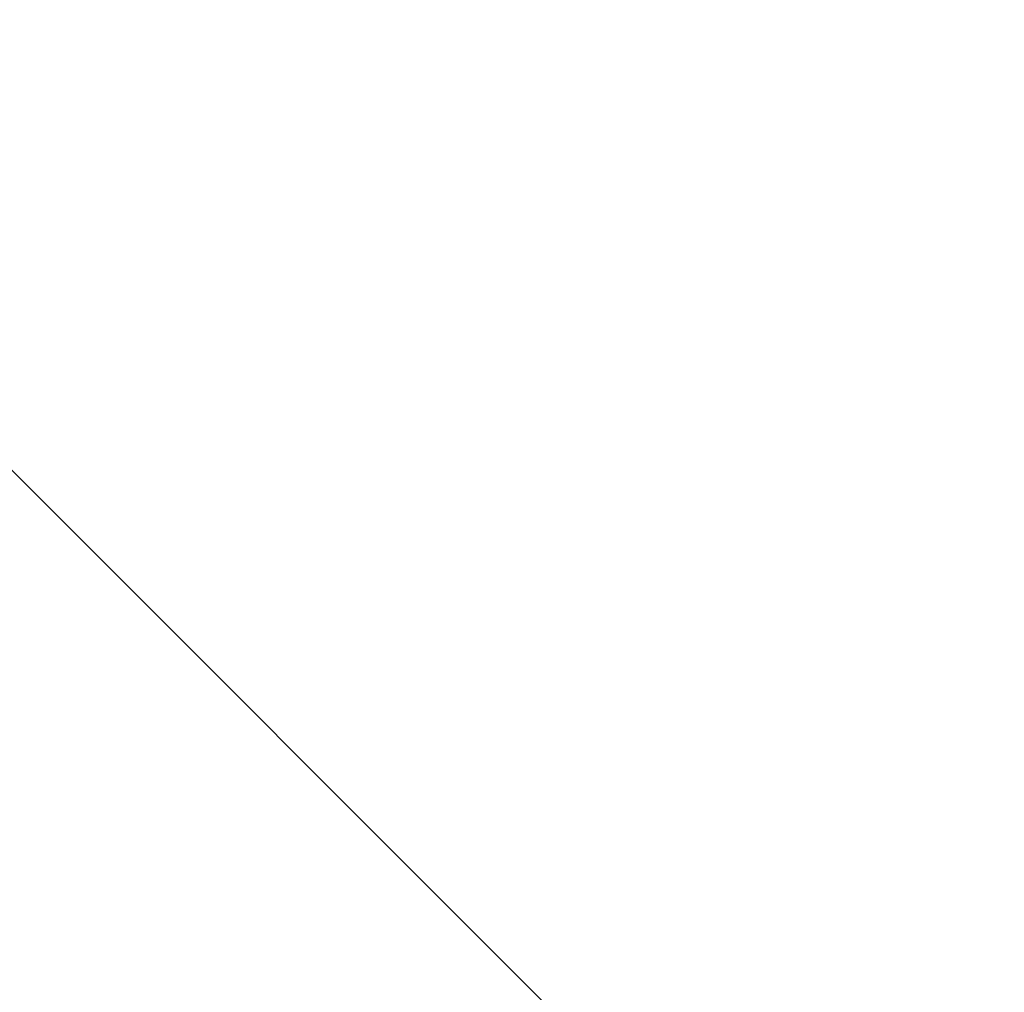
# Model space of a CAD drawing. Extents: x 228 to 329, y 0 to 150.
# Tile 328 of 656: x 272.62 to 274.26, y 55.31 to 56.93. Entities that reach past the tile are written whole.
import ezdxf

# ---------------------------------------------------------------- set-up
doc = ezdxf.new("R2010")
doc.units = 0
doc.header["$LTSCALE"] = 25.4
doc.layers.get('0').update_dxf_attribs({"color": 13, "linetype": 'CONTINUOUS'})

# ---------------------------------------------------------------- blocks, each defined once
blk = doc.blocks.new('SIS-9506-8054_STL_1')
at = {"color": 9}
blk.add_line((97.8415, 4.0467, 147), (3.8415, 4.0467, 53), dxfattribs=at)
blk.add_line((97.8415, 4.0467, 147), (3.8415, 4.0467, 53), dxfattribs=at)
mesh = blk.add_polyface(dxfattribs=at)
corners = [(97.8415, 4.0467, 147), (3.8415, 4.0467, 53), (3.8415, 4.0467, 147)]
mesh.append_faces([[corners[k] for k in face] for face in [(0, 1, 2)]], dxfattribs={"color": 9})
mesh = blk.add_polyface(dxfattribs=at)
corners = [(97.8415, 4.0467, 147), (97.8415, 4.0467, 53), (3.8415, 4.0467, 53)]
mesh.append_faces([[corners[k] for k in face] for face in [(0, 1, 2)]], dxfattribs={"color": 9})
mesh = blk.add_polyface(dxfattribs=at)
corners = [(3.8415, 1.0467, 147), (97.8415, 1.0467, 53), (97.8415, 1.0467, 147)]
mesh.append_faces([[corners[k] for k in face] for face in [(0, 1, 2)]], dxfattribs={"color": 9})
mesh = blk.add_polyface(dxfattribs=at)
corners = [(3.8415, 1.0467, 147), (3.8415, 1.0467, 53), (97.8415, 1.0467, 53)]
mesh.append_faces([[corners[k] for k in face] for face in [(0, 1, 2)]], dxfattribs={"color": 9})

msp = doc.modelspace()

# ---------------------------------------------------------------- block references
at = {"color": 0, "extrusion": (0, -1, -3.33067e-16)}
msp.add_blockref('SIS-9506-8054_STL_1', (227.723, -1.6457, -150.225), dxfattribs=at)

doc.saveas('drawing.dxf')
